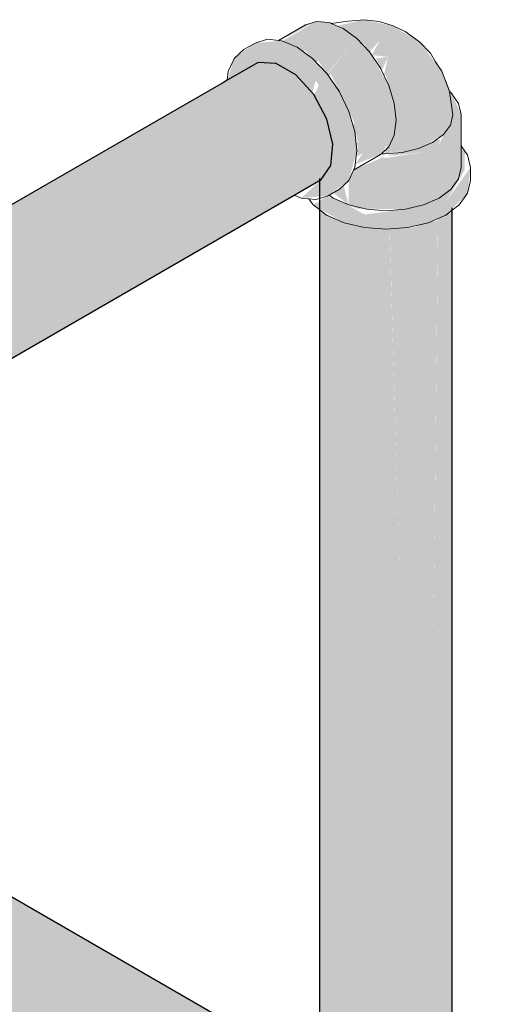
# Model space of a CAD drawing. Header units: millimetres. Extents: x 567 to 934, y -1 to 364.
# Tile 892 of 1056: x 809.937 to 810.382, y 71.359 to 72.26. Entities that reach past the tile are written whole.
import ezdxf

# ---------------------------------------------------------------- set-up
doc = ezdxf.new("R2010")
doc.units = ezdxf.units.MM
doc.header["$MEASUREMENT"] = 0
doc.layers.add('AF-Condutos', color=140, linetype='Continuous', lineweight=25)
doc.layers.add('AF-Conexões', color=152, linetype='Continuous', lineweight=18)

msp = doc.modelspace()

# ---------------------------------------------------------------- hatches: boundary and pattern name
at = {"layer": 'AF-Condutos', "linetype": 'Continuous'}
for points in [[(810.1551, 72.22087), (809.48496, 71.83397), (809.48547, 71.83375), (810.17155, 72.21983)], [(810.22173, 72.1265), (810.22362, 72.14609), (810.21805, 72.16908), (810.206, 72.19149), (810.18955, 72.20944), (810.17155, 72.21983), (809.48731, 71.83478), (809.51071, 71.81653), (810.10277, 72.13581), (809.52681, 71.79952), (809.52601, 71.79788), (810.13248, 72.12318), (809.53984, 71.77764), (809.53816, 71.77563), (810.16473, 72.11427), (809.54482, 71.75419), (809.54489, 71.75355), (810.17944, 72.1032), (809.54634, 71.73659)], [(809.52544, 71.79872), (810.10277, 72.13581), (809.51258, 71.81754)], [(809.52717, 71.79851), (809.53777, 71.77645), (810.13248, 72.12318)], [(810.2112, 72.11283), (810.22173, 72.1265), (809.54634, 71.73656), (809.54534, 71.72839), (810.18787, 72.09961)], [(809.54763, 71.75591), (810.16473, 72.11427), (809.54229, 71.77786)], [(810.15995, 72.11149), (809.54763, 71.75591), (809.54482, 71.75419)], [(810.21273, 72.11369), (810.18787, 72.09961), (809.54534, 71.72838)], [(809.54668, 71.73681), (810.17971, 72.10334), (809.54489, 71.75355)], [(810.21122, 71.29476), (810.21933, 71.29008), (810.21526, 71.63796), (810.21515, 72.08322), (810.2112, 72.08619)], [(810.31071, 71.23732), (810.3148, 71.62907), (810.31979, 72.07627), (810.30004, 72.07287), (810.29389, 71.63094), (810.29232, 72.0697), (810.28817, 71.63145), (810.27542, 72.06795), (810.23377, 72.07415), (810.21519, 72.08319), (810.21526, 71.63796), (810.21933, 71.29008)], [(810.32581, 71.2286), (810.33137, 72.08321), (810.31994, 72.07814), (810.3148, 71.62907), (810.31071, 71.23732)], [(810.33284, 71.22454), (810.33284, 72.08783), (810.3314, 72.08717), (810.32581, 71.2286)], [(810.28817, 71.63145), (810.29232, 72.06935), (810.27556, 72.06843)], [(810.29232, 72.06935), (810.29389, 71.63094), (810.3, 72.07028)], [(809.51717, 71.69429), (809.50499, 71.69308), (809.90837, 71.4531), (809.48315, 71.68391), (809.48492, 71.68275), (809.46099, 71.6653), (809.92214, 71.40294), (809.46086, 71.66521), (809.44726, 71.63802), (809.93348, 71.36164), (809.44716, 71.63788), (809.44375, 71.6395), (809.44192, 71.62244), (809.43594, 71.59684), (809.44257, 71.57005), (810.69283, 70.84815), (810.69383, 70.88551), (810.72197, 70.93735), (810.40334, 71.12923), (810.74038, 70.95791), (810.74051, 70.95804), (810.40587, 71.15712), (810.75732, 70.97033), (810.40749, 71.17495), (810.76634, 70.97426), (809.56086, 71.67024)]]:
    msp.add_hatch(color=151, dxfattribs=at).paths.add_polyline_path(points)
at = {"layer": 'AF-Conexões', "linetype": 'Continuous'}
for points in [[(810.17524, 72.24089), (810.20861, 72.25843), (810.19857, 72.25533)], [(810.17935, 72.23966), (810.22031, 72.25727), (810.20861, 72.25843), (810.17748, 72.24046)], [(810.22031, 72.25727), (810.17935, 72.23966), (810.18747, 72.23621), (810.23286, 72.25193)], [(810.34436, 72.13977), (810.34094, 72.14455), (810.34094, 72.17313), (810.32343, 72.21284), (810.30279, 72.23983), (810.27865, 72.25418), (810.25207, 72.25995), (810.22905, 72.2547), (810.25034, 72.23757), (810.26686, 72.24149), (810.25906, 72.22758), (810.27397, 72.22599), (810.27029, 72.2092), (810.28505, 72.21226), (810.27569, 72.1969), (810.28137, 72.16803), (810.27076, 72.13719), (810.30192, 72.14206), (810.32481, 72.15498), (810.32085, 72.14513), (810.30665, 72.13884), (810.27235, 72.13353), (810.26456, 72.13413), (810.30665, 72.13884), (810.32085, 72.14513), (810.32198, 72.15076), (810.27081, 72.13472), (810.24338, 72.12281), (810.2382, 72.11295), (810.23806, 72.09044), (810.24541, 72.08718), (810.2901, 72.08648), (810.32691, 72.09323), (810.3443, 72.12242)], [(810.18845, 72.23655), (810.1963, 72.23082), (810.23286, 72.25193)], [(810.19805, 72.23183), (810.20693, 72.22247), (810.23286, 72.25193)], [(810.2081, 72.22123), (810.24541, 72.24277), (810.23286, 72.25193), (810.20693, 72.22247)], [(810.12689, 72.20459), (810.15639, 72.22079), (810.18055, 72.10273), (810.20783, 72.20454), (810.2278, 72.16995), (810.23511, 72.13423), (810.19467, 72.09672), (810.21913, 72.09891), (810.2382, 72.11295), (810.24551, 72.14023), (810.24365, 72.15761), (810.2382, 72.17595), (810.22953, 72.194), (810.21823, 72.21054), (810.20507, 72.22443), (810.19095, 72.23473), (810.17682, 72.24074), (810.15237, 72.23855), (810.1333, 72.22451)], [(810.21823, 72.21054), (810.24541, 72.24277), (810.21012, 72.2224)], [(810.21948, 72.2087), (810.25711, 72.23043), (810.24541, 72.24277), (810.21847, 72.21019)], [(810.25196, 72.23796), (810.25711, 72.23043), (810.26686, 72.24149)], [(810.25711, 72.23043), (810.22182, 72.21005), (810.22869, 72.19574)], [(810.23061, 72.19241), (810.27486, 72.19968), (810.25711, 72.23043), (810.2285, 72.19551)], [(810.26855, 72.21368), (810.27397, 72.22599), (810.26297, 72.22444)], [(810.27597, 72.19737), (810.28505, 72.21226), (810.27193, 72.20954)], [(810.2112, 72.11205), (810.23511, 72.13423), (810.2278, 72.16995), (810.21065, 72.19966), (810.2062, 72.19113), (810.21805, 72.16908), (810.22049, 72.15902), (810.22173, 72.1265)], [(810.27486, 72.19968), (810.23031, 72.19236), (810.23723, 72.17796)], [(810.24334, 72.16524), (810.27486, 72.19968), (810.23755, 72.17814)], [(810.24288, 72.1602), (810.28136, 72.16793), (810.27486, 72.19968), (810.24186, 72.16362)], [(810.24655, 72.14783), (810.28136, 72.16793), (810.24336, 72.1603)], [(810.24497, 72.14519), (810.2797, 72.15439), (810.28136, 72.16793), (810.2448, 72.14682)], [(810.26795, 72.13727), (810.2797, 72.15439), (810.25094, 72.13778), (810.24394, 72.1274)], [(810.24607, 72.13497), (810.2797, 72.15439), (810.24615, 72.14551)], [(810.33988, 72.14648), (810.3386, 72.11448), (810.34094, 72.12473)], [(810.2994, 72.13633), (810.24011, 72.09281), (810.25664, 72.08599)], [(810.34951, 72.12473), (810.32691, 72.09323), (810.29232, 72.0817), (810.25238, 72.0817), (810.23457, 72.09198), (810.21839, 72.09848), (810.20553, 72.09046), (810.23377, 72.07415), (810.25238, 72.0697), (810.27235, 72.06818), (810.29232, 72.0697), (810.31093, 72.07415), (810.32691, 72.08123), (810.34688, 72.1012)], [(810.22385, 72.10163), (810.23806, 72.09044), (810.23368, 72.10731)], [(810.29232, 72.0817), (810.32691, 72.09323), (810.2901, 72.08648), (810.25238, 72.0817), (810.27011, 72.0817)]]:
    msp.add_hatch(color=161, dxfattribs=at).paths.add_polyline_path(points)

# ---------------------------------------------------------------- linework, layer by layer
at = {"layer": 'AF-Condutos'}
for p, q in [((810.1551, 72.22087), (810.12689, 72.20459)), ((810.17155, 72.21983), (810.1551, 72.22087)), ((810.18955, 72.20944), (810.17155, 72.21983)), ((810.206, 72.19149), (810.18955, 72.20944)), ((810.12337, 72.20255), (810.07889, 72.17687)), ((810.12689, 72.20459), (810.12337, 72.20255)), ((810.21805, 72.16908), (810.206, 72.19149)), ((810.07889, 72.17687), (809.48496, 71.83397)), ((810.22362, 72.14609), (810.21805, 72.16908)), ((810.22173, 72.1265), (810.22362, 72.14609)), ((810.21273, 72.11369), (810.22173, 72.1265)), ((810.18814, 72.0995), (810.21273, 72.11369)), ((810.2112, 72.11458), (810.2112, 72.03236)), ((809.54534, 71.72838), (810.18814, 72.0995)), ((810.33284, 71.62746), (810.33284, 72.08783)), ((810.2112, 72.03236), (810.2112, 71.63832)), ((810.2112, 71.63832), (810.2112, 71.29477)), ((810.33284, 71.22454), (810.33284, 71.62746)), ((810.2112, 71.29477), (809.90298, 71.47272))]:
    msp.add_line(p, q, dxfattribs=at)
at = {"layer": 'AF-Conexões'}
for p, q in [((810.19857, 72.25533), (810.17381, 72.24104)), ((810.20861, 72.25843), (810.19857, 72.25533)), ((810.22031, 72.25727), (810.20861, 72.25843)), ((810.22184, 72.25662), (810.22031, 72.25727)), ((810.22211, 72.2565), (810.22184, 72.25662)), ((810.23748, 72.25845), (810.22211, 72.2565)), ((810.23286, 72.25193), (810.22211, 72.2565)), ((810.25207, 72.25995), (810.23748, 72.25845)), ((810.26603, 72.25824), (810.25207, 72.25995)), ((810.27865, 72.25418), (810.26603, 72.25824)), ((810.28988, 72.24909), (810.27865, 72.25418)), ((810.24541, 72.24277), (810.23286, 72.25193)), ((810.30279, 72.23983), (810.28988, 72.24909)), ((810.15237, 72.23855), (810.14197, 72.23255)), ((810.16367, 72.24204), (810.15237, 72.23855)), ((810.17381, 72.24104), (810.16367, 72.24204)), ((810.17682, 72.24074), (810.17381, 72.24104)), ((810.19095, 72.23473), (810.17682, 72.24074)), ((810.25711, 72.23043), (810.24541, 72.24277)), ((810.31296, 72.22921), (810.30279, 72.23983)), ((810.14197, 72.23255), (810.1333, 72.22451)), ((810.20507, 72.22443), (810.19095, 72.23473)), ((810.26715, 72.21573), (810.25711, 72.23043)), ((810.31742, 72.22147), (810.31296, 72.22921)), ((810.13231, 72.22231), (810.12785, 72.21246)), ((810.1333, 72.22451), (810.13231, 72.22231)), ((810.21823, 72.21054), (810.20507, 72.22443)), ((810.32343, 72.21284), (810.31742, 72.22147)), ((810.12785, 72.21246), (810.12689, 72.20459)), ((810.22953, 72.194), (810.21823, 72.21054)), ((810.27486, 72.19968), (810.26715, 72.21573)), ((810.32914, 72.19746), (810.32343, 72.21284)), ((810.2382, 72.17595), (810.22953, 72.194)), ((810.2797, 72.18338), (810.27486, 72.19968)), ((810.33006, 72.19499), (810.32914, 72.19746)), ((810.3302, 72.1941), (810.33006, 72.19499)), ((810.33047, 72.19389), (810.3302, 72.1941)), ((810.33341, 72.17278), (810.3302, 72.1941)), ((810.33175, 72.19293), (810.33047, 72.19389)), ((810.3386, 72.18338), (810.33175, 72.19293)), ((810.28136, 72.16793), (810.2797, 72.18338)), ((810.34094, 72.17313), (810.3386, 72.18338)), ((810.24365, 72.15761), (810.2382, 72.17595)), ((810.34094, 72.16231), (810.34094, 72.17313)), ((810.2797, 72.15439), (810.28136, 72.16793)), ((810.33115, 72.16355), (810.33341, 72.17278)), ((810.24551, 72.14023), (810.24365, 72.15761)), ((810.31483, 72.14766), (810.32481, 72.15498)), ((810.32481, 72.15498), (810.33115, 72.16355)), ((810.34094, 72.14568), (810.34094, 72.16231)), ((810.27486, 72.14368), (810.2797, 72.15439)), ((810.30192, 72.14206), (810.31483, 72.14766)), ((810.24365, 72.125), (810.24551, 72.14023)), ((810.26715, 72.13653), (810.26795, 72.13727)), ((810.26795, 72.13727), (810.27486, 72.14368)), ((810.26795, 72.13727), (810.27076, 72.13719)), ((810.27076, 72.13719), (810.28698, 72.13854)), ((810.28698, 72.13854), (810.29445, 72.1403)), ((810.29445, 72.1403), (810.30192, 72.14206)), ((810.34094, 72.14455), (810.34094, 72.14568)), ((810.34094, 72.12473), (810.34094, 72.14455)), ((810.34436, 72.13977), (810.34094, 72.14455)), ((810.34688, 72.13626), (810.34436, 72.13977)), ((810.2424, 72.12224), (810.26715, 72.13653)), ((810.34951, 72.12473), (810.34688, 72.13626)), ((810.2382, 72.11295), (810.2424, 72.12224)), ((810.2424, 72.12224), (810.24365, 72.125)), ((810.3386, 72.11448), (810.34094, 72.12473)), ((810.34951, 72.11273), (810.34951, 72.12473)), ((810.22953, 72.10491), (810.2382, 72.11295)), ((810.33284, 72.10645), (810.3386, 72.11448)), ((810.34688, 72.1012), (810.34951, 72.11273)), ((810.22017, 72.0995), (810.22953, 72.10491)), ((810.32085, 72.09673), (810.33175, 72.10493)), ((810.33175, 72.10493), (810.33284, 72.10645)), ((810.33918, 72.09046), (810.34688, 72.1012)), ((810.18814, 72.0995), (810.19467, 72.09672)), ((810.19467, 72.09672), (810.20152, 72.09604)), ((810.20152, 72.09604), (810.20783, 72.09542)), ((810.20152, 72.09604), (810.20303, 72.09394)), ((810.20303, 72.09394), (810.20553, 72.09046)), ((810.20783, 72.09542), (810.2112, 72.09646)), ((810.2112, 72.09646), (810.21913, 72.09891)), ((810.21913, 72.09891), (810.22017, 72.0995)), ((810.22017, 72.0995), (810.22385, 72.09673)), ((810.22385, 72.09673), (810.23806, 72.09044)), ((810.30665, 72.09044), (810.32085, 72.09673)), ((810.20553, 72.09046), (810.2112, 72.08619)), ((810.2112, 72.08619), (810.21779, 72.08123)), ((810.23806, 72.09044), (810.23939, 72.09012)), ((810.23939, 72.09012), (810.24954, 72.08769)), ((810.24954, 72.08769), (810.2546, 72.08648)), ((810.2546, 72.08648), (810.27235, 72.08513)), ((810.27235, 72.08513), (810.2901, 72.08648)), ((810.2901, 72.08648), (810.30665, 72.09044)), ((810.32691, 72.08123), (810.33284, 72.08569)), ((810.33284, 72.08569), (810.33918, 72.09046)), ((810.21779, 72.08123), (810.23377, 72.07415)), ((810.23377, 72.07415), (810.25238, 72.0697)), ((810.29232, 72.0697), (810.31093, 72.07415)), ((810.31093, 72.07415), (810.32691, 72.08123)), ((810.25238, 72.0697), (810.27235, 72.06818)), ((810.27235, 72.06818), (810.29232, 72.0697))]:
    msp.add_line(p, q, dxfattribs=at)

doc.saveas('drawing.dxf')
